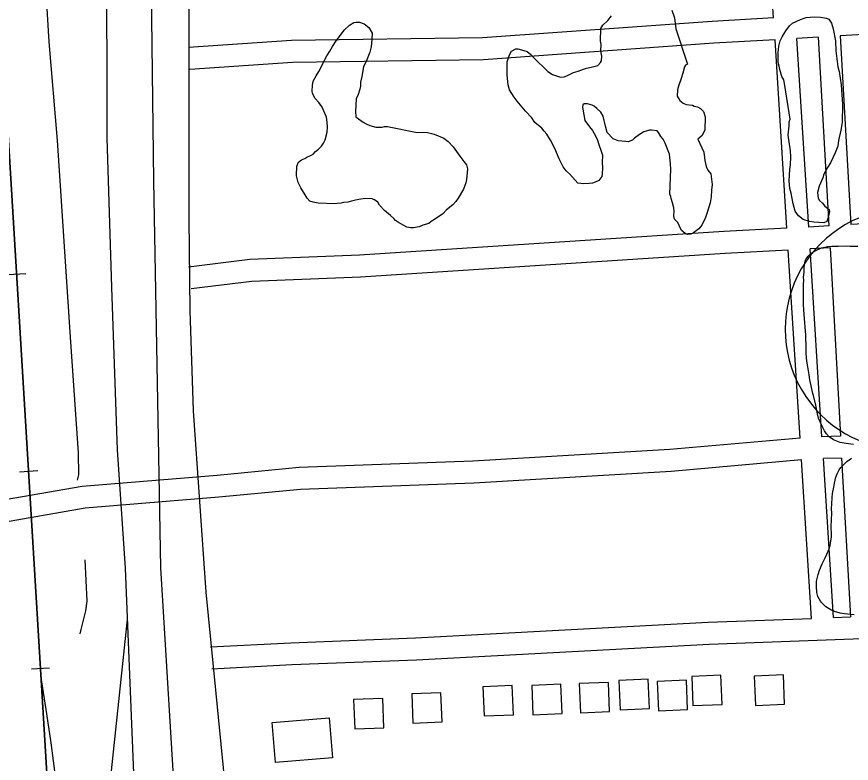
# Model space of a CAD drawing. Extents: x 3297716 to 3335574, y 688621 to 713991.
# Drawn here: x 3319475 to 3320617, y 707510 to 708530 of the extents above; entities that cross this region are included whole.
import ezdxf

# ---------------------------------------------------------------- set-up
doc = ezdxf.new("R2010")
doc.units = 0
for name, color, linetype in [('V-BLDG-OTLN', 7, 'Continuous'), ('V-RAIL-TRAK', 7, 'Continuous'), ('V-ROAD-CNTR', 7, 'Continuous'), ('V-ROAD-IDEN', 7, 'Continuous'), ('V-SITE-VEGE', 7, 'Continuous'), ('V-TOPO-SHOR', 7, 'Continuous')]:
    doc.layers.add(name, color=color, linetype=linetype)

msp = doc.modelspace()

# ---------------------------------------------------------------- linework, layer by layer
at = {"layer": 'V-BLDG-OTLN'}
for points in [[(3320438.3, 707630.3), (3320398.4, 707628.7), (3320400, 707588.7), (3320440, 707590.4)], [(3320523.7, 707630.7), (3320483.7, 707629), (3320485.4, 707589), (3320525.3, 707590.7)], [(3320219.5, 707617.9), (3320179.5, 707616.2), (3320181.2, 707576.3), (3320221.1, 707577.9)], [(3320284.4, 707620.4), (3320244.4, 707618.8), (3320246.1, 707578.8), (3320286, 707580.5)], [(3320338.7, 707624.7), (3320298.8, 707623), (3320300.4, 707583.1), (3320340.4, 707584.7)], [(3320391, 707623.4), (3320351, 707621.7), (3320352.7, 707581.8), (3320392.6, 707583.4)], [(3320055.4, 707606.4), (3320015.5, 707604.7), (3320017.1, 707564.8), (3320057.1, 707566.4)], [(3320152.7, 707616.2), (3320112.7, 707614.6), (3320114.4, 707574.6), (3320154.4, 707576.2)], [(3319975.7, 707598.5), (3319935.7, 707596.9), (3319937.4, 707556.9), (3319977.4, 707558.6)], [(3319906.9, 707517.3), (3319829, 707511.1), (3319824.6, 707565.7), (3319902.5, 707572)]]:
    msp.add_lwpolyline(points, close=True, dxfattribs=at)
at = {"layer": 'V-RAIL-TRAK'}
for points in [[(3319598.2, 706076.9), (3319560, 706749.1), (3319520.9, 707421), (3319463, 708376.6), (3319402.6, 709403.5), (3319362, 710097.5), (3319290.9, 711312.7), (3319264.3, 711756.9), (3319238.6, 712204.8)], [(3319238.6, 712204.8), (3319264.3, 711756.9), (3319290.9, 711312.7), (3319362, 710097.5), (3319402.6, 709403.5), (3319463, 708376.6), (3319520.9, 707421), (3319560, 706749.1), (3319610.6, 705859.6), (3319659.5, 705019.2), (3319690.4, 704540.1)], [(3319462.5, 708178), (3319487.5, 708179.5)], [(3319478.9, 707908.5), (3319503.8, 707910)], [(3319495.2, 707639), (3319520.1, 707640.5)], [(3319717.7, 704346.6), (3319667.6, 705162.7), (3319623.6, 705901.2), (3319559.4, 706993.6), (3319532.3, 707440.8), (3319528.6, 707488.6), (3319522.2, 707537.9), (3319516.1, 707577.5), (3319508.4, 707627.2)], [(3319612.5, 706090.5), (3319559.4, 706993.6), (3319532.3, 707440.8), (3319528.6, 707488.6), (3319522.2, 707537.9), (3319516.1, 707577.5), (3319508.4, 707627.2)]]:
    msp.add_lwpolyline(points, dxfattribs=at)
at = {"layer": 'V-ROAD-CNTR'}
for points in [[(3319423.2, 712205), (3319431.1, 712024.6), (3319452.3, 711724), (3319471.1, 711433.8), (3319475.9, 711305), (3319509.5, 710784.1), (3319530, 710456), (3319546.3, 710208.9), (3319558.3, 710026.2), (3319565.2, 709880.1), (3319575.7, 709725.1), (3319582.8, 709519.2), (3319592.9, 709284.4), (3319593.4, 709073.6), (3319601.6, 708833.2), (3319597.7, 708635.5), (3319598.5, 708364.8), (3319604.9, 708160.1), (3319612.5, 707938.6), (3319623.4, 707776.6), (3319639.2, 707384.2)], [(3319481, 712205.1), (3319484.1, 712134.4), (3319486.5, 712036.3), (3319512.8, 711766.8), (3319527.8, 711448.5), (3319527.4, 711327.4), (3319550.9, 711036.9), (3319567.8, 710785.7), (3319575.8, 710627.4), (3319594.4, 710397.1), (3319599, 710295), (3319616.4, 710052.6), (3319624.9, 709858.9), (3319631.7, 709695.3), (3319643.5, 709583.2), (3319653.2, 709388.3), (3319647.9, 709299.2), (3319657.4, 709075.4), (3319662.6, 708807.2), (3319657.5, 708677.4), (3319662.4, 708306.3), (3319668.7, 707954.8), (3319671.6, 707777.2), (3319694.1, 707409.9)], [(3319711, 708252), (3319710.9, 708734), (3319712.2, 708853.8), (3319706.9, 709007.9), (3319708.4, 709140.3), (3319701.7, 709305.9), (3319694, 709441.9), (3319687.7, 709610.8), (3319686.4, 709758.4), (3319670.8, 709946.7), (3319664, 710070.9), (3319649.7, 710309), (3319638.3, 710439.9), (3319622.3, 710680.1), (3319620.4, 710793.1), (3319604.2, 711005.5), (3319596.6, 711158.8), (3319587.1, 711356.9), (3319580.5, 711514.1), (3319563.9, 711728.2), (3319553, 711880.5), (3319535.3, 712205.1)], [(3320510.4, 708528.9), (3320493.9, 708791.5)], [(3321914, 708571), (3321515.9, 708548.6), (3321270, 708547.3), (3320865.1, 708519.3), (3320601.5, 708504.1)], [(3320510.4, 708528.9), (3320426.4, 708524), (3320112.4, 708501.5), (3319851, 708497.9), (3319709.9, 708488.3)], [(3320512.3, 708498.9), (3320428.4, 708494.1), (3320113.7, 708471.5), (3319852.2, 708468), (3319711.9, 708458.4)], [(3320528.5, 708241.4), (3320512.3, 708498.9)], [(3320571.5, 708502.3), (3320542.3, 708500.7)], [(3320558.5, 708243), (3320542.3, 708500.7)], [(3320571.5, 708502.3), (3320585.8, 708244.6)], [(3320601.5, 708504.1), (3320615.8, 708246.2)], [(3321236.8, 708281.6), (3320820.3, 708257.5), (3320615.8, 708246.2)], [(3319771.5, 707365.4), (3319734.4, 707744), (3319716.7, 707991.7), (3319712.2, 708128.7), (3319711, 708254.1)], [(3320528.5, 708241.4), (3320442.4, 708236.7), (3319943.8, 708204.3), (3319794.1, 708198.7), (3319709.9, 708188.2)], [(3320585.8, 708244.6), (3320558.5, 708243)], [(3320530.4, 708211.5), (3320444.2, 708206.7), (3319945.3, 708174.3), (3319796.5, 708168.7), (3319713.6, 708158.5)], [(3320546.6, 707954.5), (3320530.4, 708211.5)], [(3320587.5, 708214.6), (3320560.4, 708213.1)], [(3320576.5, 707956.3), (3320560.4, 708213.1)], [(3320587.5, 708214.6), (3320601.8, 707957.1)], [(3320546.6, 707954.5), (3320368.2, 707938.7), (3320098.9, 707922.9), (3319861.2, 707914.2), (3319749.1, 707903.4), (3319564.7, 707888.4), (3319366.6, 707854), (3319329.4, 707850.1)], [(3320601.8, 707957.1), (3320576.5, 707956.3)], [(3320603.4, 707927.2), (3320578.4, 707926.4)], [(3320592.1, 707709.1), (3320578.4, 707926.4)], [(3320603.4, 707927.2), (3320615.5, 707709.9)], [(3320548.5, 707924.6), (3320370.4, 707908.7), (3320100.4, 707892.9), (3319863.2, 707884.3), (3319751.7, 707873.5), (3319568.5, 707858.6), (3319370.7, 707824.2), (3319239, 707810.6), (3318941.8, 707803.3), (3318584.1, 707782), (3318294, 707771.9), (3317876.4, 707759.8), (3317629.5, 707744.5), (3317108, 707728.7), (3316991.4, 707722.3), (3316894.4, 707714.2)], [(3320562.1, 707708), (3320548.5, 707924.6)], [(3320592.1, 707709.1), (3320615.5, 707709.9)], [(3319626.2, 707706.5), (3319600, 707461.1), (3319596, 707360.7), (3319604.3, 707252.4), (3319626.9, 706939.5), (3319643.4, 706707.6), (3319675.3, 706290.5)], [(3319740.2, 707668.9), (3319850.1, 707674.8), (3320020.5, 707681.4), (3320420.8, 707702.7), (3320562.1, 707708)], [(3319741.8, 707638.9), (3319851.5, 707644.9), (3320021.9, 707651.4), (3320422.2, 707672.8), (3321161, 707700.1), (3321278.9, 707707.7)]]:
    msp.add_lwpolyline(points, dxfattribs=at)
at = {"layer": 'V-ROAD-IDEN'}
msp.add_arc((3320691.2, 708103.4), 165, 90.0584, 270.0584, dxfattribs=at)
msp.add_arc((3320691.2, 708103.4), 165, 90.0584, 270.0584, dxfattribs=at)
at = {"layer": 'V-SITE-VEGE'}
for points in [[(3320222.4, 708325.4), (3320220.6, 708328.7), (3320218.8, 708332.6), (3320217, 708336), (3320211.1, 708350.5), (3320205, 708361.8), (3320200.1, 708369.8), (3320196.4, 708373.8), (3320193.3, 708377.9), (3320183.9, 708386), (3320179.5, 708392.1), (3320170.8, 708401.5), (3320159.6, 708414.9), (3320155.3, 708420.3), (3320149.2, 708430.3), (3320147.5, 708437.5), (3320146.1, 708450.6), (3320145.8, 708459.7), (3320146.1, 708468.8), (3320149.1, 708478.4), (3320151.9, 708483.5), (3320157.9, 708486.5), (3320160.5, 708486.4), (3320168.8, 708484.2), (3320173.3, 708482.7), (3320178.4, 708478.6), (3320182.1, 708474.5), (3320201.5, 708455.6), (3320207.9, 708451.4), (3320218.8, 708447.7), (3320224, 708448.2), (3320228.6, 708450), (3320236.6, 708454.2), (3320243.2, 708455.9), (3320250.4, 708458.8), (3320254.4, 708460), (3320260.9, 708461.7), (3320266.2, 708462.8), (3320270.1, 708463.9), (3320273.5, 708467.7), (3320274.9, 708470.2), (3320275.2, 708476.7), (3320274.1, 708483.3), (3320274.5, 708493), (3320273.4, 708497), (3320274.1, 708514.5), (3320276.8, 708518.9), (3320283.6, 708525.2), (3320288.4, 708531.5)], [(3320371.3, 708539.3), (3320374.8, 708528.7), (3320376.8, 708513.7), (3320392.4, 708465.6)], [(3320086, 708294.9), (3320079, 708282.2), (3320075.6, 708277.8), (3320071.5, 708273.4), (3320062.8, 708266.6), (3320058, 708260.9), (3320048, 708254.2), (3320042, 708250.5), (3320038.6, 708248), (3320030.7, 708245.7), (3320025.5, 708243.4), (3320017.6, 708241.7), (3320014.3, 708241.8), (3320008.5, 708242.7), (3319997.1, 708249), (3319993.3, 708251.8), (3319990.8, 708254.5), (3319986.4, 708258.5), (3319978.2, 708265.4), (3319971.3, 708272.8), (3319968.9, 708276.8), (3319964.5, 708280.2), (3319961.3, 708281.6), (3319951.5, 708282), (3319943, 708280.4), (3319938.5, 708279.9), (3319933.2, 708278.2), (3319927.9, 708277.1), (3319922.1, 708276.7), (3319918.8, 708275.5), (3319913.6, 708275), (3319909.6, 708274.6), (3319887.6, 708275.4), (3319880.5, 708277), (3319876, 708278.5), (3319872.2, 708282.5), (3319869.8, 708287.2), (3319863.7, 708296.5), (3319860.1, 708303.8), (3319857.8, 708313), (3319858.3, 708326), (3319860.5, 708331.7), (3319864.5, 708334.8), (3319869.2, 708336.6), (3319871.8, 708338.5), (3319875.8, 708340.2), (3319880.4, 708342.7), (3319883.8, 708346.4), (3319887.9, 708349.5), (3319891.9, 708353.3), (3319894.7, 708357.7), (3319896.8, 708362.2), (3319899.8, 708372.5), (3319900.1, 708379.6), (3319899.7, 708386.1), (3319898.7, 708393.3), (3319892.7, 708406.6), (3319888.4, 708413.2), (3319883.4, 708418.6), (3319879.8, 708425.3), (3319879.3, 708429.2), (3319879.6, 708436.3), (3319880.4, 708442.2), (3319884.7, 708449.8), (3319888.1, 708455.5), (3319893, 708464.4), (3319894.5, 708468.3), (3319899.4, 708477.2), (3319903.5, 708483.5), (3319907, 708489.9), (3319911.9, 708497.5), (3319923.5, 708512.6), (3319930.3, 708518.9), (3319936.3, 708522.5), (3319939.5, 708523.1), (3319944.1, 708522.9), (3319950.5, 708520.7), (3319956.8, 708515.9), (3319961.1, 708507.9), (3319960.7, 708499.5), (3319959.7, 708489.1), (3319958.1, 708482), (3319953, 708469.2), (3319949.5, 708462.2), (3319947.9, 708453.8), (3319947, 708448.6), (3319945.4, 708440.9), (3319945.2, 708435.7), (3319944.4, 708431.2), (3319942.2, 708424.1), (3319939.3, 708418.4), (3319938.6, 708400.9), (3319939, 708393.7), (3319942.8, 708390.9), (3319949.1, 708386.1), (3319952.9, 708384), (3319958.1, 708381.9), (3319966.4, 708379.6), (3319974.9, 708379.3), (3319978.2, 708380.5), (3319982.1, 708380.5)], [(3320392.4, 708465.6), (3320389.8, 708464.4), (3320388.4, 708461.9), (3320386.1, 708453.5), (3320383.9, 708445.8), (3320380.2, 708435.6), (3320378.7, 708430.4), (3320378.4, 708422), (3320382, 708416), (3320386.5, 708412.5), (3320390.9, 708410.4), (3320399.3, 708409.4), (3320401.9, 708408), (3320406.4, 708407.2), (3320410.2, 708405.1), (3320414.6, 708401), (3320416.9, 708393.8), (3320416.2, 708375.6), (3320412.7, 708368), (3320406.6, 708363), (3320415, 708345.1), (3320416.5, 708334), (3320418.2, 708325.5), (3320420.6, 708320.8), (3320424.3, 708315.5), (3320426.3, 708301.1), (3320425.3, 708293.3), (3320425, 708284.2), (3320423.4, 708275.9), (3320419.6, 708263), (3320417.4, 708255.9), (3320412.4, 708245.7), (3320408.3, 708240.7), (3320401, 708235.1), (3320397, 708233.3), (3320392.4, 708232.9), (3320389.8, 708233.6), (3320386.1, 708237), (3320384.2, 708238.4), (3320381.8, 708244.3), (3320379.4, 708249), (3320375, 708253.7), (3320373.9, 708258.3), (3320374.2, 708264.8), (3320373.7, 708269.4), (3320372, 708275.9), (3320370.3, 708281.8), (3320369.7, 708284.5), (3320368.6, 708287.8), (3320369.9, 708322.2), (3320369.5, 708329.3), (3320368.1, 708342.4), (3320362.2, 708357.6), (3320359.2, 708362.9), (3320356.1, 708366.9), (3320353, 708372.2), (3320351.1, 708374.3), (3320343.4, 708375.2), (3320340.8, 708375.3), (3320332.9, 708373), (3320326.9, 708369.4), (3320320.2, 708364.4), (3320317.5, 708361.9), (3320311.6, 708359.6), (3320308.3, 708359.7), (3320297.9, 708360.8), (3320290.9, 708363.6), (3320282.8, 708372.4), (3320280.5, 708380.9), (3320277.2, 708394.7), (3320274.1, 708400), (3320268.5, 708404.8), (3320264.7, 708408.2), (3320262.1, 708409.6), (3320255.7, 708411.2), (3320251.2, 708411.4), (3320249.2, 708410.1), (3320249, 708406.9), (3320250.6, 708396.4), (3320252.2, 708388.6), (3320258.4, 708379.9), (3320262.7, 708375.1), (3320267, 708366.5), (3320269.4, 708361.9), (3320271.1, 708356), (3320274.6, 708346.7), (3320276.4, 708341.4), (3320276, 708331.1), (3320276.4, 708324.5), (3320276, 708315.4), (3320275.2, 708312.2), (3320271.1, 708306.5), (3320266.5, 708304.1), (3320262.5, 708303), (3320258, 708302.5), (3320250.8, 708302.1), (3320246.9, 708302.3), (3320242.4, 708303.1), (3320231.8, 708315.2), (3320226.8, 708320), (3320222.4, 708325.4)], [(3319982.1, 708380.5), (3320022.7, 708372.2), (3320031.2, 708372.5), (3320037, 708372.3), (3320046, 708370), (3320059.5, 708364.3), (3320065.1, 708360.1), (3320072, 708352.7), (3320081.3, 708340), (3320086.8, 708332.6), (3320090.5, 708327.9), (3320091.6, 708322.7), (3320091.4, 708317.5), (3320090.4, 708307.8), (3320089.6, 708303.3), (3320086, 708294.9)], [(3320619.8, 707945.9), (3320612.8, 707946.6), (3320609.6, 707946.9), (3320601.5, 707948.6), (3320599.1, 707949.5), (3320596.7, 707950.2), (3320594.4, 707951.1), (3320592.4, 707952), (3320586.4, 707956.2), (3320582.7, 707960.2), (3320580.1, 707964.3), (3320575.8, 707972.5), (3320571.9, 707981.8), (3320570.5, 707987.5), (3320568, 707999.4), (3320564.9, 708012.6), (3320564.2, 708015.2), (3320560.1, 708034.2), (3320558.8, 708041.1), (3320557, 708052), (3320555.9, 708059.4), (3320555.1, 708070.3), (3320555, 708077.5), (3320554.3, 708095.3), (3320552.2, 708123.3), (3320551.9, 708130.1), (3320551.3, 708136.7), (3320551.1, 708146.4), (3320551.2, 708164.4), (3320551.5, 708170.4), (3320551.4, 708173.8), (3320552.1, 708181.6), (3320552.1, 708185.4), (3320552.3, 708187.8), (3320552.5, 708191.2), (3320553.7, 708196.8), (3320555, 708199.5), (3320556.1, 708201.3), (3320557.4, 708203), (3320560.3, 708205.9), (3320564.2, 708208.6), (3320569.1, 708211.4), (3320576, 708214.5), (3320584.7, 708216.2), (3320590.1, 708216.6), (3320594.6, 708216.6), (3320598.6, 708216.9), (3320610.6, 708217.2), (3320615, 708217), (3320625.6, 708217)], [(3320620.7, 707713), (3320615.3, 707713.4), (3320607.1, 707714.3), (3320601.6, 707715.3), (3320593.6, 707717.5), (3320588.7, 707719.6), (3320581.6, 707723.9), (3320575.9, 707729.6), (3320574.3, 707731.4), (3320570.8, 707738), (3320569.6, 707743.2), (3320568.9, 707752.1), (3320569.2, 707758.7), (3320571.2, 707768.2), (3320573, 707774), (3320576.7, 707782.6), (3320580.9, 707790.7), (3320583.3, 707795.8), (3320586.2, 707802.9), (3320587.5, 707807.5), (3320588.8, 707814), (3320589.4, 707818.8), (3320589.6, 707823.8), (3320589.3, 707832.5), (3320589.7, 707843.5), (3320589.8, 707850.9), (3320589.7, 707858.7), (3320590, 707864.3), (3320590.5, 707873.1), (3320591.1, 707878.9), (3320592.5, 707887.4), (3320593.5, 707892.8), (3320595.6, 707900.9), (3320597.4, 707905.5), (3320600, 707911.2), (3320602.1, 707914.3), (3320610.7, 707922.6), (3320617.1, 707927)]]:
    msp.add_lwpolyline(points, dxfattribs=at)
msp.add_lwpolyline([(3320533.2, 708390.5), (3320525.9, 708436.3), (3320524.2, 708444.2), (3320521.8, 708448.9), (3320518.9, 708458.1), (3320517.8, 708462.7), (3320516.7, 708467.9), (3320516.4, 708475.7), (3320516.6, 708480.9), (3320517.6, 708490), (3320519.2, 708497.7), (3320522, 708502.8), (3320524.8, 708507.3), (3320526.9, 708511.1), (3320532.3, 708518), (3320536.4, 708521.8), (3320547, 708526.5), (3320554.9, 708529.5), (3320566, 708530.3), (3320574.4, 708530), (3320582.8, 708528.4), (3320586, 708527), (3320589.7, 708521.6), (3320592, 708513.7), (3320595.2, 708497.3), (3320595.4, 708483.7), (3320598.4, 708462.1), (3320600.1, 708455.5), (3320602.6, 708437.2), (3320604.8, 708410.5), (3320603.9, 708385.8), (3320602.2, 708375.5), (3320599, 708361.3), (3320598.1, 708353.5), (3320594.5, 708344.6), (3320588.1, 708330.5), (3320583.9, 708324.2), (3320579, 708315.3), (3320577.5, 708310.1), (3320572.5, 708298.6), (3320570.2, 708290.3), (3320571.2, 708282.4), (3320573, 708279.1), (3320577.4, 708275.7), (3320580.5, 708271.6), (3320586.2, 708266.9), (3320586.8, 708264.2), (3320585.1, 708255.9), (3320583, 708250.7), (3320579, 708248.9), (3320565.4, 708249.5), (3320559.6, 708250.4), (3320550.6, 708253.3), (3320544.3, 708258.1), (3320540, 708264.8), (3320537.1, 708274.6), (3320534.4, 708289.1), (3320532.7, 708295.6), (3320531.8, 708306.1), (3320532.4, 708321.6), (3320533.3, 708328.1), (3320533.8, 708339.1), (3320533.4, 708347), (3320530.4, 708368.5), (3320531.5, 708381.5), (3320531.7, 708386.7)], close=True, dxfattribs=at)
at = {"layer": 'V-TOPO-SHOR'}
for points in [[(3319532.1, 709303.8), (3319536.5, 709152.4), (3319542.4, 708955.3), (3319541.2, 708925.3), (3319541, 708918.8), (3319539.3, 708911.1), (3319536.4, 708902.1), (3319507.7, 708837.3), (3319503.2, 708821.2), (3319502.1, 708809.5), (3319508, 708678.3), (3319519, 708495.9), (3319530.6, 708361.2), (3319548, 708092.5), (3319559.3, 707934.3), (3319559.4, 707904.3), (3319558, 707897.1)], [(3319568.2, 707788.2), (3319570.8, 707731.7), (3319569, 707718.1), (3319562.8, 707692.9), (3319561.4, 707686.8)]]:
    msp.add_lwpolyline(points, dxfattribs=at)

doc.saveas('drawing.dxf')
